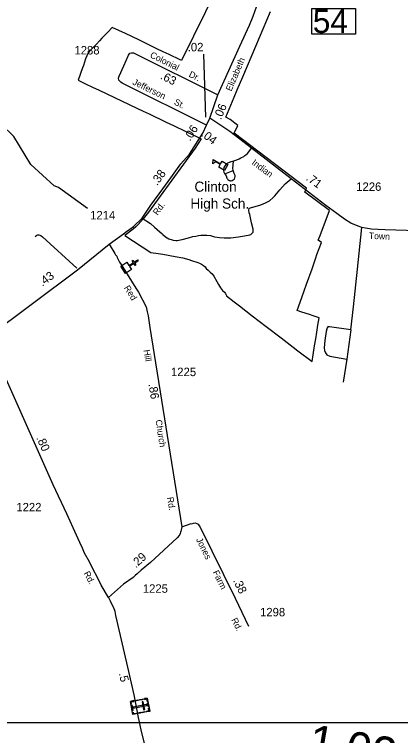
# Model space of a CAD drawing. Extents: x 2093524 to 2270757, y 289120 to 570408.
# Drawn here: x 2196749 to 2202464, y 437955 to 448630 of the extents above; entities that cross this region are included whole.
import ezdxf

# ---------------------------------------------------------------- set-up
doc = ezdxf.new("R2010")
doc.units = 0
for name, color, linetype in [('Exist Boundary Political City Limit New', 7, 'Continuous'), ('Exist Cultural Cemetery CELL', 7, 'Continuous'), ('Exist Cultural Church CELL', 7, 'Continuous'), ('Exist Cultural Educational Facility High CELL', 7, 'Continuous'), ('Exist Cultural Educational Facility High Label', 7, 'Continuous'), ('Exist Hydrographic Creek Single Shore', 7, 'Continuous'), ('Exist Road Non-System Type 51', 7, 'Continuous'), ('Exist Road Primary NC Structure Standard Bridge Number Label', 7, 'Continuous'), ('Exist Road Secondary Mileage Hundredths English Label', 7, 'Continuous'), ('Exist Road Secondary Type 51 Attributed', 7, 'Continuous'), ('Exist Road Secondary Type 51 Label', 7, 'Continuous'), ('Exist Road Secondary Type 51 Number Label', 7, 'Continuous'), ('Map Preparation Boundary City Limit Buffer Line', 7, 'Continuous'), ('Map Preparation Inset Cut Line', 7, 'Continuous')]:
    doc.layers.add(name, color=color, linetype=linetype)

msp = doc.modelspace()

# ---------------------------------------------------------------- linework, layer by layer
at = {"layer": 'Exist Boundary Political City Limit New'}
for points in [[(2199926, 449382), (2199220, 447950), (2199202, 447956), (2199039, 448034), (2198948, 448078), (2198858, 448120), (2198769, 448163), (2198678, 448207), (2198589, 448251), (2198391, 448345), (2198194, 448435), (2198132, 448369), (2198044, 448277), (2198010, 448241), (2197963, 448191), (2197861, 448085), (2197840, 448062), (2197803, 447971), (2197769, 447875), (2197756, 447838), (2197690, 447656), (2197802, 447603), (2197905, 447555), (2198002, 447508), (2198562, 447241), (2198652, 447199), (2198743, 447156), (2198995, 447036), (2199105, 446983), (2199285, 446897), (2199462, 446813), (2199515, 446787), (2199425, 446649), (2198735, 445702), (2198656, 445605), (2198578, 445520), (2198544, 445486), (2198504, 445451), (2198381, 445357), (2198769, 445108), (2198875, 445091), (2198944, 445079), (2199126, 445047), (2199242, 445027), (2199328, 445000), (2199332, 445000), (2199368, 444987), (2199464, 444958), (2199490, 444948), (2199519, 444931), (2199548, 444912), (2199572, 444892), (2199587, 444871), (2199615, 444842), (2199647, 444815), (2199674, 444790), (2199699, 444753), (2199743, 444676), (2199767, 444630), (2199799, 444581), (2199830, 444543), (2199856, 444519), (2199871, 444497), (2199878, 444486), (2199882, 444478), (2199886, 444470), (2199888, 444466), (2200000, 444376), (2200078, 444314), (2200270, 444169)], [(2200270, 444169), (2200477, 444010), (2200698, 443841), (2200874, 443706), (2200946, 443652), (2201154, 443492), (2201170, 443590), (2201192, 443724), (2201208, 443826), (2201225, 443928), (2201242, 444030), (2201260, 444141), (2201172, 444169), (2201117, 444187), (2201002, 444224), (2200934, 444245), (2201003, 444439), (2201073, 444638), (2201154, 444865), (2201212, 445028), (2201227, 445074), (2201292, 445254), (2201244, 445287), (2201272, 445359), (2201410, 445726), (2201046, 446001), (2201074, 446056), (2200000, 446873), (2200056, 446983), (2199941, 447074), (2199880, 447109), (2200000, 447407), (2200045, 447512), (2200128, 447704), (2200320, 448159), (2200537, 448673)]]:
    msp.add_lwpolyline(points, dxfattribs=at)
at = {"layer": 'Exist Cultural Cemetery CELL'}
for points in [[(2198715, 438510), (2198752, 438315), (2198502, 438267), (2198465, 438462)], [(2198672, 438502), (2198674, 438491), (2198706, 438497), (2198714, 438457), (2198725, 438459), (2198715, 438510)], [(2198471, 438430), (2198482, 438432), (2198478, 438454), (2198518, 438461), (2198516, 438472), (2198465, 438462)], [(2198487, 438408), (2198503, 438325), (2198492, 438322), (2198476, 438406)], [(2198707, 438398), (2198703, 438416), (2198504, 438378), (2198507, 438359)], [(2198533, 438475), (2198576, 438484), (2198578, 438472), (2198536, 438464)], [(2198599, 438488), (2198642, 438496), (2198644, 438485), (2198602, 438477)], [(2198656, 438457), (2198637, 438454), (2198659, 438338), (2198678, 438342)], [(2198729, 438437), (2198739, 438386), (2198727, 438384), (2198718, 438435)], [(2198496, 438299), (2198507, 438301), (2198511, 438280), (2198551, 438287), (2198553, 438276), (2198502, 438267)], [(2198571, 438291), (2198614, 438300), (2198616, 438288), (2198573, 438280)], [(2198636, 438304), (2198678, 438312), (2198680, 438301), (2198638, 438293)], [(2198710, 438306), (2198708, 438317), (2198739, 438324), (2198732, 438363), (2198742, 438365), (2198752, 438314)]]:
    msp.add_lwpolyline(points, close=True, dxfattribs=at)
at = {"layer": 'Exist Cultural Church CELL'}
msp.add_lwpolyline([(2198413, 444962), (2198444, 444914), (2198508, 444955), (2198490, 444982), (2198504, 444991), (2198521, 444964), (2198572, 444996), (2198580, 444983), (2198530, 444950), (2198547, 444923), (2198534, 444915), (2198516, 444942), (2198452, 444900), (2198484, 444852), (2198394, 444794), (2198323, 444904)], close=True, dxfattribs=at)
at = {"layer": 'Exist Cultural Educational Facility High CELL'}
msp.add_lwpolyline([(2199857, 446321), (2199773, 446371), (2199796, 446410), (2199731, 446448), (2199687, 446420), (2199690, 446483), (2199801, 446419), (2199824, 446458), (2199909, 446409)], close=True, dxfattribs=at)
at = {"layer": 'Exist Hydrographic Creek Single Shore'}
msp.add_lwpolyline([(2197829, 445759), (2197402, 446066), (2197335, 446090), (2196991, 446406), (2196738, 446821), (2196369, 447176), (2196109, 447548), (2196024, 447757), (2195831, 447970), (2195305, 448201), (2195162, 448308), (2194792, 448896), (2194624, 449021), (2194222, 449141), (2194181, 449185), (2194127, 449200)], dxfattribs=at)
at = {"layer": 'Exist Road Non-System Type 51'}
for p, q in [((2199863, 446270), (2199988, 446321)), ((2201726, 443963), (2201667, 443528)), ((2201667, 443528), (2201617, 443187))]:
    msp.add_line(p, q, dxfattribs=at)
for points in [[(2199997, 446463), (2200041, 446477), (2200075, 446493), (2200099, 446505), (2200144, 446527), (2200161, 446540), (2200175, 446552), (2200197, 446572), (2200220, 446598), (2200260, 446648)], [(2199863, 446270), (2199852, 446288), (2199850, 446320), (2199850, 446336), (2199852, 446352), (2199854, 446364), (2199862, 446378), (2199874, 446394), (2199882, 446406), (2199888, 446412), (2199894, 446418), (2199900, 446424), (2199907, 446432), (2199921, 446440), (2199930, 446442), (2199936, 446444), (2199947, 446450), (2199957, 446454), (2199977, 446456), (2199997, 446463)], [(2199988, 446321), (2199982, 446351), (2199984, 446402), (2199986, 446420), (2199989, 446445), (2199997, 446463)], [(2199863, 446270), (2199881, 446242), (2199895, 446206), (2199903, 446196), (2199909, 446188), (2199921, 446178), (2199927, 446172), (2199935, 446170), (2199945, 446168), (2199949, 446168), (2199959, 446168), (2199971, 446170), (2199985, 446179), (2199995, 446185), (2200003, 446189), (2200007, 446193), (2200011, 446211), (2200015, 446231), (2200015, 446245), (2200011, 446257), (2200007, 446267), (2200003, 446275), (2199988, 446321)], [(2198637, 445616), (2198761, 445535), (2198822, 445481), (2198901, 445412), (2198931, 445385), (2198947, 445372), (2198987, 445338), (2199011, 445324), (2199035, 445310), (2199082, 445291), (2199098, 445289), (2199136, 445283), (2199158, 445285), (2199232, 445300), (2199325, 445322), (2199389, 445341), (2199432, 445349), (2199475, 445359), (2199509, 445360), (2199553, 445362), (2199599, 445360), (2199649, 445355), (2199711, 445337), (2199785, 445328), (2199851, 445322), (2199951, 445323), (2200065, 445337), (2200123, 445346), (2200209, 445362), (2200233, 445367), (2200247, 445371), (2200284, 445405), (2200282, 445453), (2200259, 445545), (2200243, 445619), (2200231, 445666), (2200222, 445694), (2200216, 445732), (2200224, 445760), (2200312, 445788), (2200398, 445812), (2200467, 445843), (2200522, 445871), (2200579, 445918), (2200601, 445944), (2200675, 446033), (2200758, 446124), (2200844, 446195)], [(2201726, 443963), (2201767, 444299), (2201826, 444858), (2201892, 445477)], [(2197058, 445341), (2197082, 445363), (2197096, 445365), (2197112, 445367), (2197126, 445361), (2197138, 445356), (2197166, 445338), (2197671, 444873)], [(2201726, 443963), (2201411, 444005), (2201390, 444003), (2201380, 443989), (2201364, 443936), (2201342, 443803), (2201333, 443695), (2201337, 443657), (2201352, 443619), (2201371, 443590), (2201418, 443571), (2201667, 443528)]]:
    msp.add_lwpolyline(points, dxfattribs=at)
at = {"layer": 'Exist Road Primary NC Structure Standard Bridge Number Label'}
msp.add_lwpolyline([(2201152, 448717), (2201796, 448717), (2201796, 448335), (2201152, 448335)], close=True, dxfattribs=at)
at = {"layer": 'Exist Road Secondary Mileage Hundredths English Label'}
msp.add_line((2199580, 447109), (2199551, 448041), dxfattribs=at)
at = {"layer": 'Exist Road Secondary Type 51 Attributed'}
for p, q in [((2199641, 447096), (2199761, 447438)), ((2199591, 446989), (2199641, 447096))]:
    msp.add_line(p, q, dxfattribs=at)
for points in [[(2199761, 447438), (2200087, 448159), (2200227, 448473), (2200280, 448606), (2200355, 448812), (2200414, 448990), (2200443, 449094), (2200502, 449291), (2200533, 449393), (2200574, 449511), (2200603, 449613), (2200644, 449723), (2200731, 449942), (2200861, 450273), (2200934, 450451), (2200983, 450566), (2201067, 450775)], [(2198368, 447870), (2198437, 448025), (2198458, 448054), (2198480, 448062), (2198513, 448060), (2199761, 447438)], [(2199591, 446989), (2198342, 447613), (2198326, 447627), (2198296, 447655), (2198291, 447685), (2198299, 447716), (2198368, 447870)], [(2203085, 445399), (2203023, 445416), (2202237, 445441), (2202031, 445452), (2202003, 445454), (2201944, 445465), (2201892, 445477), (2201835, 445495), (2201730, 445541), (2201633, 445599), (2201523, 445682), (2201360, 445803), (2200844, 446195), (2200260, 446648), (2199938, 446896), (2199641, 447096)], [(2198152, 445228), (2198361, 445382), (2198409, 445416), (2198455, 445453), (2198509, 445492), (2198637, 445616), (2198766, 445805), (2198945, 446050), (2199063, 446212), (2199214, 446419), (2199340, 446562), (2199538, 446872), (2199591, 446989)], [(2196347, 443850), (2197684, 444847), (2198152, 445228)], [(2198152, 445228), (2198236, 445092), (2198245, 445069), (2198264, 445051), (2198268, 445033), (2198294, 444980), (2198304, 444962), (2198327, 444930), (2198545, 444579), (2198587, 444518), (2198697, 444303), (2198711, 444227), (2198726, 444167), (2198753, 443997), (2199225, 441044)], [(2198142, 439998), (2198035, 440182), (2197987, 440273), (2197902, 440435), (2197859, 440526), (2197786, 440656), (2197754, 440728), (2197719, 440811), (2197666, 440923), (2197524, 441238), (2197323, 441666), (2196708, 443045), (2196347, 443850)], [(2199225, 441044), (2199367, 441093), (2199376, 441091), (2199399, 441098), (2199425, 441105), (2199449, 441096), (2199470, 441083), (2199482, 441060), (2199496, 441041), (2200014, 439991), (2200212, 439573)], [(2199225, 441044), (2199214, 440975), (2199206, 440969), (2199201, 440943), (2199193, 440933), (2199200, 440934), (2199186, 440917), (2199156, 440881), (2198763, 440518), (2198627, 440402), (2198566, 440347), (2198536, 440323), (2198504, 440295), (2198365, 440198), (2198142, 439998)], [(2198735, 437570), (2198714, 437682), (2198679, 437821), (2198630, 438015), (2198582, 438246), (2198522, 438560), (2198444, 438905), (2198271, 439648), (2198250, 439733), (2198240, 439793), (2198221, 439847), (2198197, 439891), (2198171, 439943), (2198144, 439993), (2198142, 439998)]]:
    msp.add_lwpolyline(points, dxfattribs=at)
at = {"layer": 'Map Preparation Boundary City Limit Buffer Line'}
for points in [[(2199926, 449382), (2199220, 447950), (2199202, 447956), (2199039, 448034), (2198948, 448078), (2198858, 448120), (2198769, 448163), (2198678, 448207), (2198589, 448251), (2198391, 448345), (2198194, 448435), (2198132, 448369), (2198044, 448277), (2198010, 448241), (2197963, 448191), (2197861, 448085), (2197840, 448062), (2197803, 447971), (2197769, 447875), (2197756, 447838), (2197690, 447656), (2197802, 447603), (2197905, 447555), (2198002, 447508), (2198562, 447241), (2198652, 447199), (2198743, 447156), (2198995, 447036), (2199105, 446983), (2199285, 446897), (2199462, 446813), (2199515, 446787), (2199425, 446649), (2198735, 445702), (2198656, 445605), (2198578, 445520), (2198544, 445486), (2198504, 445451), (2198381, 445357), (2198769, 445108), (2198875, 445091), (2198944, 445079), (2199126, 445047), (2199242, 445027), (2199328, 445000), (2199332, 445000), (2199368, 444987), (2199464, 444958), (2199490, 444948), (2199519, 444931), (2199548, 444912), (2199572, 444892), (2199587, 444871), (2199615, 444842), (2199647, 444815), (2199674, 444790), (2199699, 444753), (2199743, 444676), (2199767, 444630), (2199799, 444581), (2199830, 444543), (2199856, 444519), (2199871, 444497), (2199878, 444486), (2199882, 444478), (2199886, 444470), (2199888, 444466), (2200000, 444376), (2200078, 444314), (2200270, 444169)], [(2200270, 444169), (2200477, 444010), (2200698, 443841), (2200874, 443706), (2200946, 443652), (2201154, 443492), (2201170, 443590), (2201192, 443724), (2201208, 443826), (2201225, 443928), (2201242, 444030), (2201260, 444141), (2201172, 444169), (2201117, 444187), (2201002, 444224), (2200934, 444245), (2201003, 444439), (2201073, 444638), (2201154, 444865), (2201212, 445028), (2201227, 445074), (2201292, 445254), (2201244, 445287), (2201272, 445359), (2201410, 445726), (2201046, 446001), (2201074, 446056), (2200000, 446873), (2200056, 446983), (2199941, 447074), (2199880, 447109), (2200000, 447407), (2200045, 447512), (2200128, 447704), (2200320, 448159), (2200537, 448673)]]:
    msp.add_lwpolyline(points, dxfattribs=at)
at = {"layer": 'Map Preparation Inset Cut Line'}
msp.add_lwpolyline([(2227216, 438144), (2175307, 438144), (2175307, 478996), (2227216, 478996)], close=True, dxfattribs=at)

# ---------------------------------------------------------------- texts
at = {"layer": 'Exist Cultural Educational Facility High Label'}
for s, p in [('Clinton', (2199413, 446005)), ('High Sch.', (2199354, 445755))]:
    msp.add_text(s, height=150, dxfattribs=at).set_placement(p)
at = {"layer": 'Exist Road Primary NC Structure Standard Bridge Number Label'}
msp.add_text('54', height=350, dxfattribs=at).set_placement((2201165, 448355))
at = {"layer": 'Exist Road Secondary Mileage Hundredths English Label'}
for s, height, rotation, p in [('.02', 125, 0.2081, (2199314, 448083)), ('.63', 125, 333.5319, (2198898, 447681)), ('.06', 125, 67.0644, (2199806, 447062)), ('.06', 125, 57.5609, (2199349, 446746)), ('.04', 125, 322.4446, (2199501, 446836)), ('.38', 125, 53.9447, (2198861, 446088)), ('.71', 125, 323.6339, (2201055, 446186)), ('.43', 125, 36.7125, (2197163, 444598)), ('.86', 125, 279.0167, (2198733, 443157)), ('.80', 125, 294.0465, (2197070, 442361)), ('.29', 125, 42.6267, (2198544, 440428)), ('.38', 125, 296.1802, (2199981, 440249)), ('.5', 125, 282.7897, (2198293, 438874)), ('1.02', 500, 350.2196, (2201071, 437635))]:
    msp.add_text(s, height=height, rotation=rotation, dxfattribs=at).set_placement(p)
at = {"layer": 'Exist Road Secondary Type 51 Label'}
for s, rotation, p in [('Colonial', 333.5319, (2198747, 447998)), ('Elizabeth', 66.9183, (2199959, 447485)), ('Dr.', 333.5319, (2199321, 447712)), ('Jefferson', 334.2754, (2198489, 447597)), ('St.', 334.2754, (2199102, 447301)), ('Indian', 323.596, (2200252, 446417)), ('Rd.', 53.9447, (2198866, 445649)), ('Town', 357.6916, (2201994, 445308)), ('Red', 301.9271, (2198366, 444583)), ('Hill', 279.0167, (2198660, 443661)), ('Church', 279.0167, (2198836, 442623)), ('Rd.', 279.0167, (2199007, 441479)), ('Jones', 296.1802, (2199435, 440857)), ('Rd.', 297.77, (2197771, 440358)), ('Farm', 296.1802, (2199681, 440374)), ('Rd.', 296.1802, (2199956, 439669))]:
    msp.add_text(s, height=95, rotation=rotation, dxfattribs=at).set_placement(p)
at = {"layer": 'Exist Road Secondary Type 51 Number Label'}
for s, p in [('1288', (2197637, 448037)), ('1226', (2201808, 446018)), ('1214', (2197869, 445595)), ('1225', (2199066, 443276)), ('1222', (2196777, 441274)), ('1225', (2198649, 440069)), ('1298', (2200384, 439720))]:
    msp.add_text(s, height=125, dxfattribs=at).set_placement(p)

doc.saveas('drawing.dxf')
